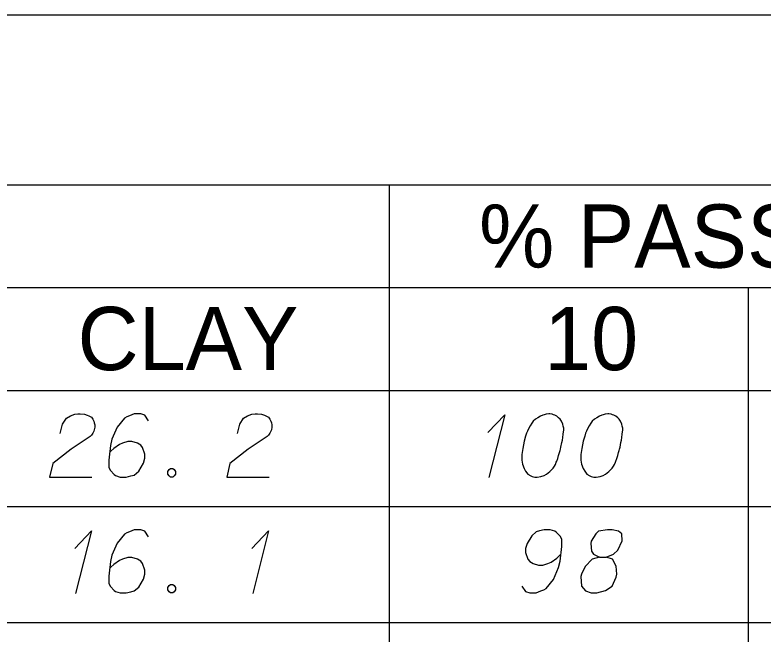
# Model space of a CAD drawing. Extents: x 2074207 to 2076812, y 516372 to 523312.
# Drawn here: x 2076621.8 to 2076678.5, y 519025 to 519071.9 of the extents above; entities that cross this region are included whole.
import ezdxf

# ---------------------------------------------------------------- set-up
doc = ezdxf.new("R2010")
doc.units = 0
for name, color, linetype in [('Prop DirtTable_ Soil Test Results - Outline (Major)', 7, 'Continuous'), ('Prop DirtTable_ Soil Test Results - Outline (Minor)', 7, 'Continuous'), ('Prop DirtTable_ Soil Test Results - Tx (Header - Small)', 7, 'Continuous'), ('Prop DirtTable_ Soil Test Results - Tx (Sample Data)', 7, 'Continuous')]:
    doc.layers.add(name, color=color, linetype=linetype)

msp = doc.modelspace()

# ---------------------------------------------------------------- linework, layer by layer
at = {"layer": 'Prop DirtTable_ Soil Test Results - Outline (Major)'}
for p, q in [((2076260.609, 519071.94), (2076811.903, 519071.94)), ((2076260.609, 519043.454), (2076811.903, 519043.454)), ((2076260.609, 519043.454), (2076811.903, 519043.454))]:
    msp.add_line(p, q, dxfattribs=at)
at = {"layer": 'Prop DirtTable_ Soil Test Results - Outline (Minor)'}
for p, q in [((2076260.609, 519059.054), (2076811.903, 519059.054)), ((2076650.154, 519059.054), (2076650.154, 519034.654)), ((2076526.074, 519051.254), (2076731.93, 519051.254)), ((2076677.413, 519051.254), (2076677.413, 519034.654)), ((2076260.609, 519034.654), (2076811.903, 519034.654)), ((2076260.609, 519034.654), (2076811.903, 519034.654)), ((2076650.154, 519034.654), (2076650.154, 519025.854)), ((2076677.413, 519034.654), (2076677.413, 519025.854)), ((2076260.609, 519025.854), (2076811.903, 519025.854)), ((2076260.609, 519025.854), (2076811.903, 519025.854)), ((2076650.154, 519025.854), (2076650.154, 519017.054)), ((2076677.413, 519025.854), (2076677.413, 519017.054))]:
    msp.add_line(p, q, dxfattribs=at)
at = {"layer": 'Prop DirtTable_ Soil Test Results - Tx (Sample Data)'}
for points in [[(2076625.207, 519040.172), (2076625.383, 519040.89), (2076625.666, 519041.344), (2076625.983, 519041.533), (2076626.3, 519041.646), (2076626.547, 519041.684), (2076626.724, 519041.684), (2076627.041, 519041.646), (2076627.253, 519041.571), (2076627.359, 519041.533), (2076627.57, 519041.42), (2076627.676, 519041.268), (2076627.747, 519041.117), (2076627.782, 519041.004), (2076627.817, 519040.853), (2076627.817, 519040.664), (2076627.782, 519040.475), (2076627.747, 519040.361), (2076627.676, 519040.21), (2076627.57, 519040.059), (2076627.465, 519039.946), (2076626.018, 519039.001), (2076624.643, 519037.905), (2076624.396, 519036.884), (2076627.606, 519036.884)], [(2076631.909, 519041.155), (2076631.627, 519041.571), (2076631.31, 519041.684), (2076630.816, 519041.684), (2076630.463, 519041.533), (2076630.251, 519041.457), (2076630.075, 519041.344), (2076629.511, 519040.664), (2076629.123, 519039.757), (2076629.017, 519039.265), (2076628.876, 519038.169), (2076628.876, 519037.602), (2076629.017, 519037.375), (2076629.299, 519037.073), (2076629.405, 519036.998), (2076629.758, 519036.884), (2076630.216, 519036.884), (2076630.569, 519036.96), (2076630.816, 519037.035), (2076631.169, 519037.338), (2076631.521, 519037.942), (2076631.627, 519038.32), (2076631.627, 519038.623), (2076631.451, 519039.114), (2076631.31, 519039.303), (2076631.063, 519039.454), (2076630.639, 519039.568), (2076630.322, 519039.568), (2076629.934, 519039.454), (2076629.687, 519039.341), (2076629.264, 519039.038), (2076629.052, 519038.849), (2076628.946, 519038.736)], [(2076638.647, 519040.172), (2076638.823, 519040.89), (2076639.106, 519041.344), (2076639.423, 519041.533), (2076639.74, 519041.646), (2076639.987, 519041.684), (2076640.164, 519041.684), (2076640.481, 519041.646), (2076640.693, 519041.571), (2076640.799, 519041.533), (2076641.01, 519041.42), (2076641.116, 519041.268), (2076641.187, 519041.117), (2076641.222, 519041.004), (2076641.257, 519040.853), (2076641.257, 519040.664), (2076641.222, 519040.475), (2076641.187, 519040.361), (2076641.116, 519040.21), (2076641.01, 519040.059), (2076640.905, 519039.946), (2076639.458, 519039.001), (2076638.083, 519037.905), (2076637.836, 519036.884), (2076641.046, 519036.884)], [(2076657.66, 519040.248), (2076658.93, 519041.609), (2076657.731, 519036.846)], [(2076662.352, 519041.684), (2076662.282, 519041.684), (2076662.07, 519041.646), (2076661.929, 519041.609), (2076661.823, 519041.571), (2076661.647, 519041.495), (2076661.435, 519041.382), (2076661.259, 519041.268), (2076661.082, 519041.117), (2076660.976, 519040.966), (2076660.871, 519040.777), (2076660.765, 519040.588), (2076660.659, 519040.361), (2076660.588, 519040.21), (2076660.518, 519039.983), (2076660.412, 519039.605), (2076660.306, 519039.038), (2076660.236, 519038.585), (2076660.236, 519038.169), (2076660.271, 519037.867), (2076660.412, 519037.527), (2076660.518, 519037.338), (2076660.694, 519037.111), (2076660.906, 519036.96), (2076661.012, 519036.922), (2076661.223, 519036.884), (2076661.4, 519036.884), (2076661.682, 519036.922), (2076661.929, 519036.998), (2076662.105, 519037.111), (2076662.352, 519037.3), (2076662.458, 519037.413), (2076662.599, 519037.564), (2076662.705, 519037.716), (2076662.775, 519037.829), (2076662.846, 519038.018), (2076662.881, 519038.094), (2076662.952, 519038.283), (2076663.022, 519038.509), (2076663.093, 519038.736), (2076663.128, 519038.887), (2076663.163, 519039.001), (2076663.199, 519039.152), (2076663.269, 519039.492), (2076663.305, 519039.681), (2076663.34, 519039.87), (2076663.375, 519040.135), (2076663.41, 519040.475), (2076663.41, 519040.588), (2076663.375, 519040.739), (2076663.34, 519040.89), (2076663.234, 519041.117), (2076663.128, 519041.268), (2076663.022, 519041.382), (2076662.881, 519041.495), (2076662.74, 519041.571), (2076662.634, 519041.609), (2076662.529, 519041.646), (2076662.352, 519041.684)], [(2076666.832, 519041.684), (2076666.762, 519041.684), (2076666.55, 519041.646), (2076666.409, 519041.609), (2076666.303, 519041.571), (2076666.127, 519041.495), (2076665.915, 519041.382), (2076665.739, 519041.268), (2076665.562, 519041.117), (2076665.456, 519040.966), (2076665.351, 519040.777), (2076665.245, 519040.588), (2076665.139, 519040.361), (2076665.068, 519040.21), (2076664.998, 519039.983), (2076664.892, 519039.605), (2076664.786, 519039.038), (2076664.716, 519038.585), (2076664.716, 519038.169), (2076664.751, 519037.867), (2076664.892, 519037.527), (2076664.998, 519037.338), (2076665.174, 519037.111), (2076665.386, 519036.96), (2076665.492, 519036.922), (2076665.703, 519036.884), (2076665.88, 519036.884), (2076666.162, 519036.922), (2076666.409, 519036.998), (2076666.585, 519037.111), (2076666.832, 519037.3), (2076666.938, 519037.413), (2076667.079, 519037.564), (2076667.185, 519037.716), (2076667.255, 519037.829), (2076667.326, 519038.018), (2076667.361, 519038.094), (2076667.432, 519038.283), (2076667.502, 519038.509), (2076667.573, 519038.736), (2076667.608, 519038.887), (2076667.643, 519039.001), (2076667.679, 519039.152), (2076667.749, 519039.492), (2076667.785, 519039.681), (2076667.82, 519039.87), (2076667.855, 519040.135), (2076667.89, 519040.475), (2076667.89, 519040.588), (2076667.855, 519040.739), (2076667.82, 519040.89), (2076667.714, 519041.117), (2076667.608, 519041.268), (2076667.502, 519041.382), (2076667.361, 519041.495), (2076667.22, 519041.571), (2076667.114, 519041.609), (2076667.009, 519041.646), (2076666.832, 519041.684)], [(2076633.567, 519037.527), (2076633.744, 519037.527), (2076633.849, 519037.451), (2076633.955, 519037.3), (2076633.955, 519037.111), (2076633.849, 519036.96), (2076633.744, 519036.884), (2076633.567, 519036.884), (2076633.461, 519036.96), (2076633.356, 519037.111), (2076633.356, 519037.3), (2076633.461, 519037.451), (2076633.567, 519037.527)], [(2076631.909, 519032.355), (2076631.627, 519032.771), (2076631.31, 519032.884), (2076630.816, 519032.884), (2076630.463, 519032.733), (2076630.251, 519032.657), (2076630.075, 519032.544), (2076629.511, 519031.864), (2076629.123, 519030.957), (2076629.017, 519030.465), (2076628.876, 519029.369), (2076628.876, 519028.802), (2076629.017, 519028.575), (2076629.299, 519028.273), (2076629.405, 519028.198), (2076629.758, 519028.084), (2076630.216, 519028.084), (2076630.569, 519028.16), (2076630.816, 519028.235), (2076631.169, 519028.538), (2076631.521, 519029.142), (2076631.627, 519029.52), (2076631.627, 519029.823), (2076631.451, 519030.314), (2076631.31, 519030.503), (2076631.063, 519030.654), (2076630.639, 519030.768), (2076630.322, 519030.768), (2076629.934, 519030.654), (2076629.687, 519030.541), (2076629.264, 519030.238), (2076629.052, 519030.049), (2076628.946, 519029.936)], [(2076660.236, 519028.613), (2076660.518, 519028.198), (2076660.835, 519028.084), (2076661.329, 519028.084), (2076661.682, 519028.235), (2076661.894, 519028.311), (2076662.07, 519028.424), (2076662.634, 519029.105), (2076663.022, 519030.012), (2076663.128, 519030.503), (2076663.269, 519031.599), (2076663.269, 519032.166), (2076663.128, 519032.393), (2076662.846, 519032.695), (2076662.74, 519032.771), (2076662.387, 519032.884), (2076661.929, 519032.884), (2076661.576, 519032.809), (2076661.329, 519032.733), (2076660.976, 519032.431), (2076660.624, 519031.826), (2076660.518, 519031.448), (2076660.518, 519031.146), (2076660.694, 519030.654), (2076660.835, 519030.465), (2076661.082, 519030.314), (2076661.506, 519030.201), (2076661.823, 519030.201), (2076662.211, 519030.314), (2076662.458, 519030.427), (2076662.881, 519030.73), (2076663.093, 519030.919), (2076663.199, 519031.032)], [(2076666.127, 519030.805), (2076666.62, 519030.805), (2076666.762, 519030.843), (2076667.185, 519031.032), (2076667.502, 519031.335), (2076667.855, 519032.053), (2076667.82, 519032.582), (2076667.573, 519032.771), (2076667.079, 519032.884), (2076666.726, 519032.884), (2076666.056, 519032.771), (2076665.844, 519032.582), (2076665.492, 519032.015), (2076665.456, 519031.826), (2076665.527, 519031.259), (2076665.668, 519031.032), (2076666.127, 519030.805), (2076665.562, 519030.654), (2076665.033, 519030.087), (2076664.751, 519029.52), (2076664.716, 519029.331), (2076664.751, 519028.613), (2076665.068, 519028.235), (2076665.492, 519028.084), (2076665.915, 519028.084), (2076666.585, 519028.273), (2076667.079, 519028.613), (2076667.397, 519029.294), (2076667.432, 519029.52), (2076667.397, 519030.125), (2076667.114, 519030.654), (2076666.62, 519030.805)], [(2076626.3, 519031.448), (2076627.57, 519032.809), (2076626.371, 519028.046)], [(2076639.74, 519031.448), (2076641.01, 519032.809), (2076639.811, 519028.046)], [(2076633.567, 519028.727), (2076633.744, 519028.727), (2076633.849, 519028.651), (2076633.955, 519028.5), (2076633.955, 519028.311), (2076633.849, 519028.16), (2076633.744, 519028.084), (2076633.567, 519028.084), (2076633.461, 519028.16), (2076633.356, 519028.311), (2076633.356, 519028.5), (2076633.461, 519028.651), (2076633.567, 519028.727)]]:
    msp.add_lwpolyline(points, dxfattribs=at)

# ---------------------------------------------------------------- texts
at = {"layer": 'Prop DirtTable_ Soil Test Results - Tx (Header - Small)'}
for s, height, p in [('% PASSING (SIEVES)', 4.79998, (2076656.984, 519052.765)), ('CLAY', 4.8, (2076626.513, 519044.99)), ('10', 4.8, (2076661.92, 519044.99))]:
    msp.add_text(s, height=height, dxfattribs=at).set_placement(p)

doc.saveas('drawing.dxf')
